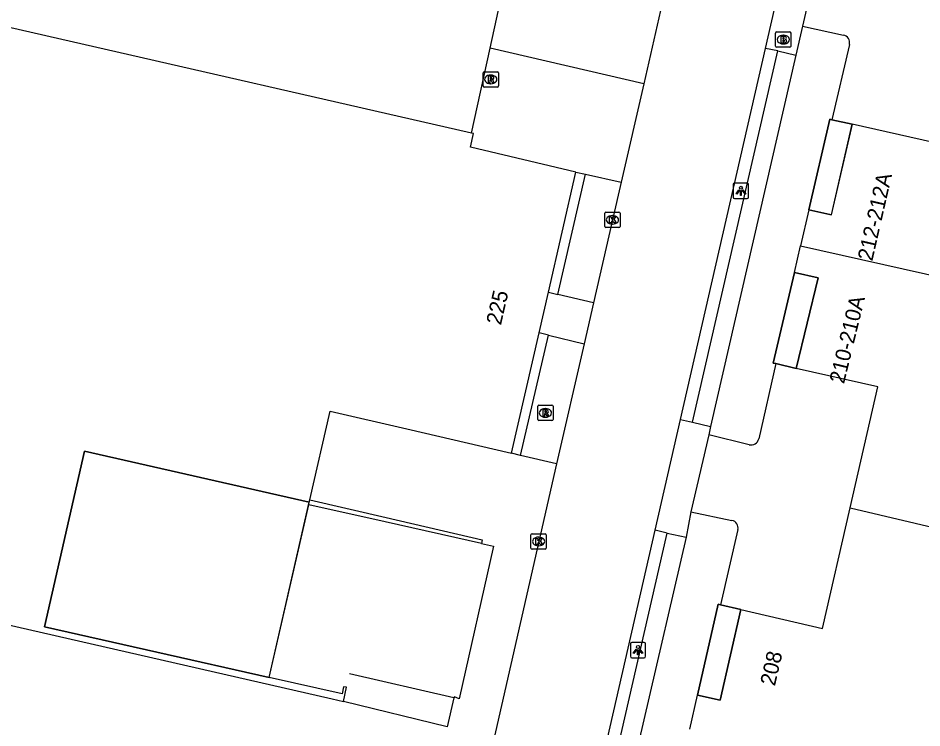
# Model space of a CAD drawing. Extents: x 161389 to 162585, y 388479 to 389761.
# Drawn here: x 162340.8 to 162399.6, y 388949.1 to 388995.3 of the extents above; entities that cross this region are included whole.
import ezdxf

# ---------------------------------------------------------------- set-up
doc = ezdxf.new("R2010")
doc.units = 0
for name, color, linetype in [('IMGEO_Brandkraan', 7, 'Continuous'), ('IMGEO_Groenvoorziening', 7, 'Continuous'), ('IMGEO_Hek', 7, 'Continuous'), ('IMGEO_Kolk', 7, 'Continuous'), ('IMGEO_Lichtpunt', 7, 'Continuous'), ('IMGEO_Muur', 7, 'Continuous'), ('IMGEO_Pand', 7, 'Continuous'), ('IMGEO_Pand_nummerreeks', 7, 'Continuous'), ('IMGEO_Pand_overbouw', 7, 'Continuous'), ('IMGEO_Parkeervlak_open', 7, 'Continuous'), ('IMGEO_Rijbaan_lokaal_gesloten', 7, 'Continuous'), ('IMGEO_Rioolput', 7, 'Continuous'), ('IMGEO_Voetpad_open', 7, 'Continuous')]:
    doc.layers.add(name, color=color, linetype=linetype)

msp = doc.modelspace()

# ---------------------------------------------------------------- linework, layer by layer
at = {"layer": 'IMGEO_Brandkraan'}
for p, q in [((162390.036, 388993.498), (162390.036, 388994.35)), ((162390.111, 388994.424), (162390.963, 388994.424)), ((162390.524, 388994.204), (162390.549, 388994.204)), ((162391.037, 388994.35), (162391.037, 388993.498)), ((162390.547, 388993.644), (162390.522, 388993.644)), ((162390.963, 388993.424), (162390.111, 388993.424))]:
    msp.add_line(p, q, dxfattribs=at)
for points in [[(162390.036, 388993.498), (162390.036, 388994.35)], [(162390.111, 388994.424), (162390.963, 388994.424)], [(162391.037, 388994.35), (162391.037, 388993.498)], [(162390.384, 388994.124), (162390.384, 388993.724), (162390.597, 388993.724)], [(162390.615, 388994.124), (162390.384, 388994.124)], [(162390.563, 388994.043), (162390.509, 388994.043), (162390.509, 388993.967)], [(162390.509, 388993.967), (162390.562, 388993.967)], [(162390.571, 388993.891), (162390.509, 388993.891), (162390.509, 388993.81)], [(162390.509, 388993.81), (162390.571, 388993.81)], [(162390.963, 388993.424), (162390.111, 388993.424)]]:
    msp.add_lwpolyline(points, dxfattribs=at)
for centre, radius, start, end in [((162390.113, 388994.348), 0.0765, 91.55205, 178.44795), ((162390.113, 388994.348), 0.0765, 91.55205, 178.44795), ((162390.961, 388994.348), 0.0765, 1.55205, 88.44795), ((162390.961, 388994.348), 0.0765, 1.55205, 88.44795), ((162390.564, 388994.005), 0.0379, 267.82845, 90.93552), ((162390.572, 388993.85), 0.0404, 269.87594, 90.50774), ((162390.603, 388993.975), 0.251, 268.66757, 293.53466), ((162390.619, 388993.979), 0.145, 59.4692, 91.53667), ((162390.644, 388994.026), 0.0922, 285.51372, 58.15012), ((162390.649, 388993.834), 0.105, 301.31148, 78.98903), ((162390.113, 388993.5), 0.0765, 181.55205, 268.44795), ((162390.113, 388993.5), 0.0765, 181.55205, 268.44795), ((162390.961, 388993.5), 0.0765, 271.55205, 358.44795), ((162390.961, 388993.5), 0.0765, 271.55205, 358.44795)]:
    msp.add_arc(centre, radius, start, end, dxfattribs=at)
for centre, major_axis, ratio, start_param, end_param in [((162390.523, 388993.924), (-0.387, 0.002), 0.722429, 4.712389, 7.853982), ((162390.548, 388993.924), (-0.39, 0.002), 0.717154, 1.570796, 4.712389)]:
    msp.add_ellipse(centre, major_axis=major_axis, ratio=ratio, start_param=start_param, end_param=end_param, dxfattribs=at)
at = {"layer": 'IMGEO_Groenvoorziening'}
for points in [[(162392.188, 388982.852), (162393.558, 388988.744), (162393.691, 388988.715)], [(162390.042, 388972.84), (162389.882, 388972.877), (162391.255, 388978.767)], [(162375.779, 388966.311), (162373.432, 388966.87)], [(162384.957, 388951.266), (162386.3, 388957.177), (162386.461, 388957.141)]]:
    msp.add_lwpolyline(points, dxfattribs=at)
at = {"layer": 'IMGEO_Hek'}
msp.add_lwpolyline([(162369.1, 388951.086), (162368.672, 388949.216), (162361.919, 388950.851)], dxfattribs=at)
at = {"layer": 'IMGEO_Kolk'}
for p, q in [((162378.919, 388981.771), (162378.919, 388982.623)), ((162378.994, 388982.697), (162379.846, 388982.697)), ((162379.407, 388982.477), (162379.432, 388982.477)), ((162379.92, 388982.623), (162379.92, 388981.771)), ((162379.43, 388981.917), (162379.405, 388981.917)), ((162379.846, 388981.697), (162378.994, 388981.697)), ((162374.119, 388960.841), (162374.119, 388961.693)), ((162374.194, 388961.767), (162375.046, 388961.767)), ((162374.607, 388961.547), (162374.632, 388961.547)), ((162375.12, 388961.693), (162375.12, 388960.841)), ((162375.046, 388960.767), (162374.194, 388960.767)), ((162374.63, 388960.987), (162374.605, 388960.987))]:
    msp.add_line(p, q, dxfattribs=at)
for points in [[(162378.919, 388981.771), (162378.919, 388982.623)], [(162378.994, 388982.697), (162379.846, 388982.697)], [(162379.92, 388982.623), (162379.92, 388981.771)], [(162379.24, 388982.397), (162379.363, 388982.397), (162379.363, 388982.246), (162379.493, 388982.397), (162379.657, 388982.397), (162379.511, 388982.246), (162379.664, 388981.997), (162379.512, 388981.997), (162379.427, 388982.161), (162379.363, 388982.094), (162379.363, 388981.997), (162379.24, 388981.997), (162379.24, 388982.397)], [(162379.846, 388981.697), (162378.994, 388981.697)], [(162374.119, 388960.841), (162374.119, 388961.693)], [(162374.194, 388961.767), (162375.046, 388961.767)], [(162374.44, 388961.467), (162374.563, 388961.467), (162374.563, 388961.316), (162374.693, 388961.467), (162374.857, 388961.467), (162374.711, 388961.316), (162374.864, 388961.067), (162374.712, 388961.067), (162374.627, 388961.231), (162374.563, 388961.164), (162374.563, 388961.067), (162374.44, 388961.067), (162374.44, 388961.467)], [(162375.12, 388961.693), (162375.12, 388960.841)], [(162375.046, 388960.767), (162374.194, 388960.767)]]:
    msp.add_lwpolyline(points, dxfattribs=at)
for centre, start, end in [((162378.996, 388982.621), 91.55205, 178.44795), ((162378.996, 388982.621), 91.55205, 178.44795), ((162379.844, 388982.621), 1.55205, 88.44795), ((162379.844, 388982.621), 1.55205, 88.44795), ((162378.996, 388981.773), 181.55205, 268.44795), ((162378.996, 388981.773), 181.55205, 268.44795), ((162379.844, 388981.773), 271.55205, 358.44795), ((162379.844, 388981.773), 271.55205, 358.44795), ((162374.196, 388961.691), 91.55205, 178.44795), ((162374.196, 388961.691), 91.55205, 178.44795), ((162375.044, 388961.691), 1.55205, 88.44795), ((162375.044, 388961.691), 1.55205, 88.44795), ((162374.196, 388960.843), 181.55205, 268.44795), ((162374.196, 388960.843), 181.55205, 268.44795), ((162375.044, 388960.843), 271.55205, 358.44795), ((162375.044, 388960.843), 271.55205, 358.44795)]:
    msp.add_arc(centre, 0.0765, start, end, dxfattribs=at)
for centre, major_axis, ratio, start_param, end_param in [((162379.406, 388982.197), (-0.387, 0.002), 0.722429, 4.712389, 7.853982), ((162379.431, 388982.197), (-0.39, 0.002), 0.717154, 1.570796, 4.712389), ((162374.606, 388961.267), (-0.387, 0.002), 0.722429, 4.712389, 7.853982), ((162374.631, 388961.267), (-0.39, 0.002), 0.717154, 1.570796, 4.712389)]:
    msp.add_ellipse(centre, major_axis=major_axis, ratio=ratio, start_param=start_param, end_param=end_param, dxfattribs=at)
at = {"layer": 'IMGEO_Lichtpunt'}
for p, q in [((162387.278, 388984.486), (162387.278, 388983.679)), ((162387.278, 388984.486), (162387.278, 388983.679)), ((162388.18, 388984.581), (162387.372, 388984.581)), ((162388.18, 388984.581), (162387.372, 388984.581)), ((162388.274, 388983.679), (162388.274, 388984.486)), ((162388.274, 388983.679), (162388.274, 388984.486)), ((162387.372, 388983.585), (162388.18, 388983.585)), ((162387.372, 388983.585), (162388.18, 388983.585)), ((162380.586, 388954.601), (162380.586, 388953.794)), ((162380.586, 388954.601), (162380.586, 388953.794)), ((162381.488, 388954.696), (162380.68, 388954.696)), ((162381.488, 388954.696), (162380.68, 388954.696)), ((162381.582, 388953.794), (162381.582, 388954.601)), ((162381.582, 388953.794), (162381.582, 388954.601)), ((162380.68, 388953.7), (162381.488, 388953.7)), ((162380.68, 388953.7), (162381.488, 388953.7))]:
    msp.add_line(p, q, dxfattribs=at)
for points in [[(162387.652, 388984.15), (162387.691, 388984.122), (162387.503, 388983.86), (162387.465, 388983.887), (162387.652, 388984.15)], [(162387.754, 388984.102), (162387.801, 388984.102), (162387.801, 388983.78), (162387.754, 388983.78), (162387.754, 388984.102)], [(162387.864, 388984.122), (162387.902, 388984.149), (162388.089, 388983.887), (162388.05, 388983.859), (162387.864, 388984.122)], [(162380.96, 388954.265), (162380.999, 388954.237), (162380.811, 388953.975), (162380.773, 388954.002), (162380.96, 388954.265)], [(162381.062, 388954.217), (162381.109, 388954.217), (162381.109, 388953.895), (162381.062, 388953.895), (162381.062, 388954.217)], [(162381.172, 388954.237), (162381.21, 388954.264), (162381.397, 388954.002), (162381.358, 388953.974), (162381.172, 388954.237)]]:
    msp.add_lwpolyline(points, dxfattribs=at)
for centre in [(162387.777, 388984.284), (162381.085, 388954.399)]:
    msp.add_circle(centre, 0.0994, dxfattribs=at)
for centre, start, end in [((162387.372, 388984.486), 90, 180), ((162387.372, 388984.486), 90, 180), ((162388.18, 388984.486), 0, 90), ((162388.18, 388984.486), 0, 90), ((162387.372, 388983.679), 180, 270), ((162387.372, 388983.679), 180, 270), ((162388.18, 388983.679), 270, 0), ((162388.18, 388983.679), 270, 360), ((162380.68, 388954.601), 90, 180), ((162380.68, 388954.601), 90, 180), ((162381.488, 388954.601), 0, 90), ((162381.488, 388954.601), 0, 90), ((162380.68, 388953.794), 180, 270), ((162380.68, 388953.794), 180, 270), ((162381.488, 388953.794), 270, 0), ((162381.488, 388953.794), 270, 360)]:
    msp.add_arc(centre, 0.0946, start, end, dxfattribs=at)
at = {"layer": 'IMGEO_Muur'}
for points in [[(162359.66, 388963.662), (162359.696, 388963.818)], [(162370.899, 388961.13), (162364.626, 388962.543), (162359.66, 388963.662)], [(162359.739, 388963.968), (162364.692, 388962.827), (162370.955, 388961.384), (162370.899, 388961.13)], [(162369.1, 388951.086), (162362.318, 388952.656)]]:
    msp.add_lwpolyline(points, dxfattribs=at)
at = {"layer": 'IMGEO_Pand'}
for points in [[(162370.251, 388987.843), (162287.158, 389006.858)], [(162402.081, 388995.033), (162400.299, 388987.229), (162395.008, 388988.423)], [(162395.008, 388988.423), (162393.661, 388982.525), (162392.188, 388982.852)], [(162377.047, 388985.307), (162370.191, 388986.922), (162370.38, 388987.813), (162370.251, 388987.843)], [(162375.253, 388977.492), (162377.047, 388985.307)], [(162392.188, 388982.852), (162391.651, 388980.499)], [(162391.255, 388978.767), (162391.651, 388980.499)], [(162391.651, 388980.499), (162420.013, 388974.152), (162420.107, 388974.561)], [(162391.255, 388978.767), (162392.796, 388978.415), (162391.365, 388972.534)], [(162374.644, 388974.839), (162375.253, 388977.492)], [(162372.848, 388967.014), (162374.644, 388974.839)], [(162394.888, 388963.467), (162396.693, 388971.325), (162391.365, 388972.534)], [(162272.573, 388971.289), (162361.191, 388951.018), (162361.919, 388950.851)], [(162359.739, 388963.968), (162361.055, 388969.748), (162366.038, 388968.593), (162372.848, 388967.014)], [(162357.096, 388952.422), (162342.465, 388955.714), (162345.086, 388967.15), (162359.696, 388963.818)], [(162359.696, 388963.818), (162359.739, 388963.968)], [(162387.778, 388956.849), (162393.084, 388955.61), (162394.888, 388963.467)], [(162394.888, 388963.467), (162419.899, 388957.548), (162419.993, 388957.957)], [(162387.778, 388956.849), (162386.421, 388950.942), (162384.957, 388951.266)], [(162361.919, 388950.851), (162362.113, 388951.779), (162361.933, 388951.813), (162361.83, 388951.356), (162357.096, 388952.422)], [(162384.447, 388949.052), (162384.957, 388951.266)]]:
    msp.add_lwpolyline(points, dxfattribs=at)
at = {"layer": 'IMGEO_Pand_overbouw'}
for points in [[(162395.008, 388988.423), (162393.691, 388988.715), (162393.558, 388988.744), (162392.188, 388982.852), (162393.662, 388982.524)], [(162392.796, 388978.415), (162391.255, 388978.767), (162389.882, 388972.877), (162390.042, 388972.84), (162391.365, 388972.534)], [(162357.096, 388952.422), (162359.696, 388963.818), (162345.086, 388967.15), (162342.465, 388955.714)], [(162387.778, 388956.849), (162386.461, 388957.141), (162386.3, 388957.177), (162384.957, 388951.266), (162386.421, 388950.942)]]:
    msp.add_lwpolyline(points, close=True, dxfattribs=at)
at = {"layer": 'IMGEO_Parkeervlak_open'}
for points in [[(162371.457, 388993.361), (162372.548, 388998.354)], [(162391.788, 388994.793), (162394.446, 388994.222)], [(162394.839, 388993.615), (162393.691, 388988.715)], [(162393.691, 388988.715), (162395.008, 388988.423)], [(162390.042, 388972.84), (162388.94, 388967.947)], [(162391.365, 388972.534), (162390.042, 388972.84)], [(162388.318, 388967.561), (162385.69, 388968.204)], [(162384.52, 388963.186), (162387.195, 388962.641)], [(162387.589, 388962.041), (162386.461, 388957.141)], [(162386.461, 388957.141), (162387.778, 388956.849)]]:
    msp.add_lwpolyline(points, dxfattribs=at)
for centre, radius, start, end in [((162394.359, 388993.735), 0.495, 346.01647, 79.82532), ((162388.44, 388968.058), 0.512, 256.18055, 347.46517), ((162387.088, 388962.141), 0.511, 348.6698, 77.91334)]:
    msp.add_arc(centre, radius, start, end, dxfattribs=at)
at = {"layer": 'IMGEO_Rijbaan_lokaal_gesloten'}
for points in [[(162389.373, 388993.341), (162390.897, 389000), (162391.268, 389001.62)], [(162382.552, 388995.825), (162381.454, 388991.047)], [(162383.85, 388969.204), (162389.373, 388993.341)], [(162381.454, 388991.047), (162379.982, 388984.639)], [(162379.982, 388984.639), (162379.421, 388982.196), (162378.185, 388976.807)], [(162378.185, 388976.807), (162377.572, 388974.133)], [(162377.572, 388974.133), (162375.779, 388966.311)], [(162382.204, 388962.01), (162383.85, 388969.204)], [(162375.779, 388966.311), (162374.622, 388961.267), (162371.604, 388947.935), (162370.882, 388944.746), (162368.392, 388933.886)], [(162357.096, 388952.422), (162359.66, 388963.662)], [(162376.759, 388938.213), (162382.204, 388962.01)], [(162370.899, 388961.13), (162371.676, 388960.959), (162369.445, 388951.038), (162369.137, 388951.151), (162369.1, 388951.086), (162368.672, 388949.216), (162361.919, 388950.851)]]:
    msp.add_lwpolyline(points, dxfattribs=at)
at = {"layer": 'IMGEO_Rioolput'}
for p, q in [((162371.006, 388990.911), (162371.006, 388991.763)), ((162371.081, 388991.837), (162371.933, 388991.837)), ((162371.494, 388991.617), (162371.519, 388991.617)), ((162372.007, 388991.763), (162372.007, 388990.911)), ((162371.933, 388990.837), (162371.081, 388990.837)), ((162371.517, 388991.057), (162371.492, 388991.057)), ((162374.632, 388970.136), (162375.484, 388970.136)), ((162374.557, 388969.21), (162374.557, 388970.062)), ((162375.045, 388969.916), (162375.07, 388969.916)), ((162375.558, 388970.062), (162375.558, 388969.21)), ((162375.484, 388969.136), (162374.632, 388969.136)), ((162375.068, 388969.356), (162375.043, 388969.356))]:
    msp.add_line(p, q, dxfattribs=at)
for points in [[(162371.006, 388990.911), (162371.006, 388991.763)], [(162371.081, 388991.837), (162371.933, 388991.837)], [(162371.595, 388991.535), (162371.343, 388991.537), (162371.343, 388991.137)], [(162371.343, 388991.137), (162371.467, 388991.137), (162371.467, 388991.299), (162371.478, 388991.299)], [(162371.521, 388991.456), (162371.467, 388991.456), (162371.467, 388991.375)], [(162371.467, 388991.375), (162371.519, 388991.375)], [(162371.525, 388991.27), (162371.596, 388991.137), (162371.736, 388991.137), (162371.671, 388991.263)], [(162372.007, 388991.763), (162372.007, 388990.911)], [(162371.933, 388990.837), (162371.081, 388990.837)], [(162374.632, 388970.136), (162375.484, 388970.136)], [(162374.557, 388969.21), (162374.557, 388970.062)], [(162375.146, 388969.834), (162374.894, 388969.836), (162374.894, 388969.436)], [(162374.894, 388969.436), (162375.018, 388969.436), (162375.018, 388969.598), (162375.029, 388969.598)], [(162375.072, 388969.755), (162375.018, 388969.755), (162375.018, 388969.674)], [(162375.018, 388969.674), (162375.07, 388969.674)], [(162375.076, 388969.569), (162375.147, 388969.436), (162375.287, 388969.436), (162375.222, 388969.562)], [(162375.558, 388970.062), (162375.558, 388969.21)], [(162375.484, 388969.136), (162374.632, 388969.136)]]:
    msp.add_lwpolyline(points, dxfattribs=at)
for centre, radius, start, end in [((162371.083, 388991.761), 0.0765, 91.55205, 178.44795), ((162371.083, 388991.761), 0.0765, 91.55205, 178.44795), ((162371.477, 388991.246), 0.0533, 26.02933, 88.69889), ((162371.503, 388991.564), 0.19, 274.7715, 282.96867), ((162371.527, 388991.36), 0.0964, 77.00612, 93.18647), ((162371.541, 388991.417), 0.0378, 276.66336, 79.67722), ((162371.594, 388991.425), 0.109, 350.36119, 89.41601), ((162371.592, 388991.425), 0.112, 277.58423, 350.98172), ((162371.576, 388991.21), 0.108, 29.51342, 73.79051), ((162371.931, 388991.761), 0.0765, 1.55205, 88.44795), ((162371.931, 388991.761), 0.0765, 1.55205, 88.44795), ((162371.083, 388990.913), 0.0765, 181.55205, 268.44795), ((162371.083, 388990.913), 0.0765, 181.55205, 268.44795), ((162371.931, 388990.913), 0.0765, 271.55205, 358.44795), ((162371.931, 388990.913), 0.0765, 271.55205, 358.44795), ((162374.634, 388970.06), 0.0765, 91.55205, 178.44795), ((162374.634, 388970.06), 0.0765, 91.55205, 178.44795), ((162375.482, 388970.06), 0.0765, 1.55205, 88.44795), ((162375.482, 388970.06), 0.0765, 1.55205, 88.44795), ((162375.028, 388969.545), 0.0533, 26.02933, 88.69889), ((162375.054, 388969.863), 0.19, 274.7715, 282.96867), ((162375.078, 388969.659), 0.0964, 77.00612, 93.18647), ((162375.092, 388969.716), 0.0378, 276.66336, 79.67722), ((162375.145, 388969.724), 0.109, 350.36119, 89.41601), ((162375.143, 388969.724), 0.112, 277.58423, 350.98172), ((162375.127, 388969.509), 0.108, 29.51342, 73.79051), ((162374.634, 388969.212), 0.0765, 181.55205, 268.44795), ((162374.634, 388969.212), 0.0765, 181.55205, 268.44795), ((162375.482, 388969.212), 0.0765, 271.55205, 358.44795), ((162375.482, 388969.212), 0.0765, 271.55205, 358.44795)]:
    msp.add_arc(centre, radius, start, end, dxfattribs=at)
for centre, major_axis, ratio, start_param, end_param in [((162371.493, 388991.337), (-0.387, 0.002), 0.722429, 4.712389, 7.853982), ((162371.518, 388991.337), (-0.39, 0.002), 0.717154, 1.570796, 4.712389), ((162375.044, 388969.636), (-0.387, 0.002), 0.722429, 4.712389, 7.853982), ((162375.069, 388969.636), (-0.39, 0.002), 0.717154, 1.570796, 4.712389)]:
    msp.add_ellipse(centre, major_axis=major_axis, ratio=ratio, start_param=start_param, end_param=end_param, dxfattribs=at)
at = {"layer": 'IMGEO_Voetpad_open'}
for points in [[(162393.088, 389000.432), (162392.988, 389000), (162391.788, 388994.793)], [(162391.788, 388994.793), (162391.362, 388992.906)], [(162370.251, 388987.843), (162371.457, 388993.361)], [(162381.454, 388991.047), (162371.457, 388993.361)], [(162384.634, 388969.03), (162390.183, 388993.189)], [(162390.183, 388993.189), (162389.373, 388993.341)], [(162390.183, 388993.189), (162391.362, 388992.906)], [(162391.362, 388992.906), (162385.808, 388968.748)], [(162375.858, 388977.346), (162377.66, 388985.165)], [(162377.047, 388985.307), (162377.66, 388985.165)], [(162377.66, 388985.165), (162379.982, 388984.639)], [(162375.253, 388977.492), (162375.858, 388977.346)], [(162378.185, 388976.807), (162375.858, 388977.346)], [(162375.256, 388974.688), (162374.644, 388974.839)], [(162373.432, 388966.87), (162375.256, 388974.688)], [(162375.256, 388974.688), (162377.572, 388974.133)], [(162383.85, 388969.204), (162384.634, 388969.03)], [(162384.634, 388969.03), (162385.808, 388968.748)], [(162385.808, 388968.748), (162385.69, 388968.204)], [(162385.69, 388968.204), (162384.52, 388963.186)], [(162373.432, 388966.87), (162372.848, 388967.014)], [(162384.52, 388963.186), (162384.207, 388961.545)], [(162382.982, 388961.817), (162382.204, 388962.01)], [(162377.541, 388938.047), (162382.982, 388961.817)], [(162384.207, 388961.545), (162378.71, 388937.772)], [(162382.982, 388961.817), (162384.207, 388961.545)]]:
    msp.add_lwpolyline(points, dxfattribs=at)

# ---------------------------------------------------------------- texts
at = {"layer": 'IMGEO_Pand_nummerreeks'}
for s, rotation, p in [('212-212A', 77.13529, (162396.328, 388979.472)), ('225', 77.07209, (162372.165, 388975.302)), ('210-210A', 76.32422, (162394.486, 388971.485)), ('208', 77.06207, (162389.989, 388951.82))]:
    msp.add_text(s, height=1, rotation=rotation, dxfattribs=at).set_placement(p)

doc.saveas('drawing.dxf')
